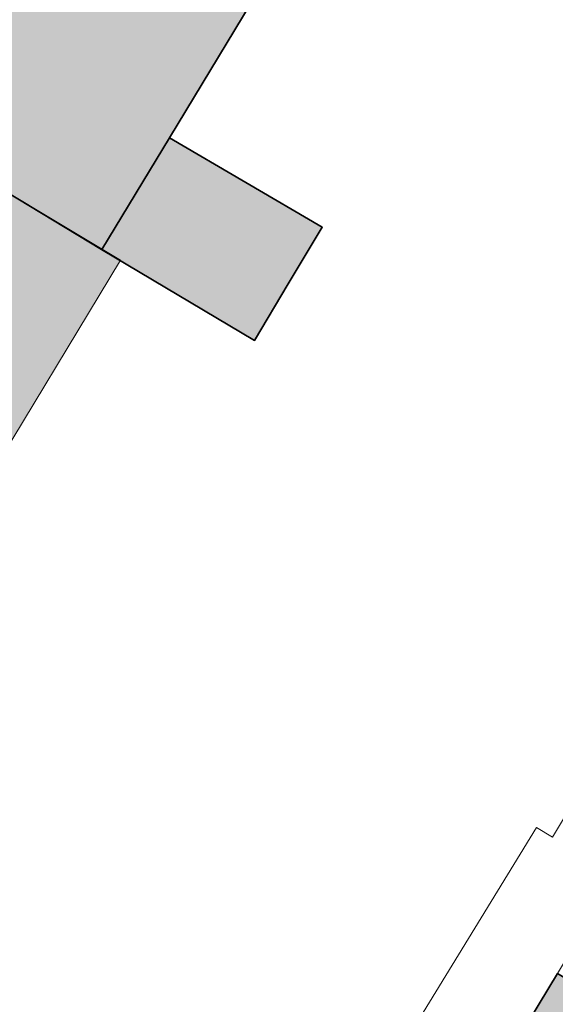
# Model space of a CAD drawing. Header units: metres. Extents: x 125349 to 128236, y 501602 to 503797.
# Tile 416 of 656: x 127202 to 127211, y 502178 to 502194. Entities that reach past the tile are written whole.
import ezdxf

# ---------------------------------------------------------------- set-up
doc = ezdxf.new("R2010")
doc.units = ezdxf.units.M
for name, color, linetype, lineweight in [('B-WE-OG-BEBOUWING-GV', 7, 'CONTINUOUS', 35), ('B-WE-OG-BEBOUWING_OVERBOUWING-GV', 7, 'CONTINUOUS', 18), ('B-WE-OG-TERREIN_ERF-GV', 7, 'CONTINUOUS', 18)]:
    doc.layers.add(name, color=color, linetype=linetype, lineweight=lineweight)
doc.layers.add('B-WE-OG-BEBOUWING-V', color=7, linetype='CONTINUOUS', lineweight=18, true_color=0xcc646e)
doc.layers.add('B-WE-OG-BEBOUWING_OVERBOUWING-V', color=7, linetype='CONTINUOUS', lineweight=18, true_color=0xcc646e)

msp = doc.modelspace()

# ---------------------------------------------------------------- hatches: boundary and pattern name
at = {"layer": 'B-WE-OG-BEBOUWING-V'}
for points in [[(127204.81, 502191.64), (127207.179, 502195.552), (127196.95, 502201.72), (127194.03, 502196.94), (127201.95, 502192.15), (127201.399, 502191.242), (127203.72, 502189.84), (127203.722, 502189.843)], [(127203.72, 502189.84), (127206.18, 502188.38), (127206.72, 502189.29), (127207.27, 502190.2), (127204.81, 502191.64), (127203.722, 502189.843)], [(127215.89, 502175.28), (127211.06, 502178.2), (127206.283, 502170.303), (127209.23, 502168.55), (127207.23, 502165.29), (127209.12, 502164.15)]]:
    msp.add_hatch(color=256, dxfattribs=at).paths.add_polyline_path(points)
at = {"layer": 'B-WE-OG-BEBOUWING_OVERBOUWING-V'}
msp.add_hatch(color=256, dxfattribs=at).paths.add_polyline_path([(127204.026, 502189.67), (127203.726, 502189.849), (127201.399, 502191.242), (127199.153, 502187.536), (127201.771, 502185.95)])

# ---------------------------------------------------------------- linework, layer by layer
at = {"layer": 'B-WE-OG-BEBOUWING-GV', "flags": 128}
for points in [[(127204.81, 502191.64), (127207.179, 502195.552), (127196.95, 502201.72), (127194.03, 502196.94), (127201.95, 502192.15), (127201.399, 502191.242), (127203.72, 502189.84), (127203.722, 502189.843)], [(127203.72, 502189.84), (127206.18, 502188.38), (127206.72, 502189.29), (127207.27, 502190.2), (127204.81, 502191.64), (127203.722, 502189.843)], [(127215.89, 502175.28), (127211.06, 502178.2), (127206.283, 502170.303), (127209.23, 502168.55), (127207.23, 502165.29), (127209.12, 502164.15)]]:
    msp.add_lwpolyline(points, close=True, dxfattribs=at)
at = {"layer": 'B-WE-OG-BEBOUWING_OVERBOUWING-GV', "flags": 128}
msp.add_lwpolyline([(127204.026, 502189.67), (127203.726, 502189.849), (127201.399, 502191.242), (127199.153, 502187.536), (127201.771, 502185.95)], close=True, dxfattribs=at)
at = {"layer": 'B-WE-OG-TERREIN_ERF-GV', "flags": 128}
for points in [[(127196.95, 502201.72), (127207.179, 502195.552), (127204.81, 502191.64), (127207.27, 502190.2), (127206.72, 502189.29), (127206.18, 502188.38), (127203.72, 502189.84), (127201.399, 502191.242)], [(127204.925, 502171.096), (127210.718, 502180.545), (127210.975, 502180.391), (127213.755, 502185.022), (127211.826, 502186.18), (127213.381, 502188.746), (127216.343, 502186.956), (127214.783, 502184.405), (127211.06, 502178.2), (127215.89, 502175.28)]]:
    msp.add_lwpolyline(points, dxfattribs=at)
msp.add_lwpolyline([(127204.925, 502171.096), (127206.283, 502170.303), (127211.06, 502178.2), (127214.783, 502184.405), (127213.755, 502185.022), (127210.975, 502180.391), (127210.718, 502180.545)], close=True, dxfattribs=at)

doc.saveas('drawing.dxf')
